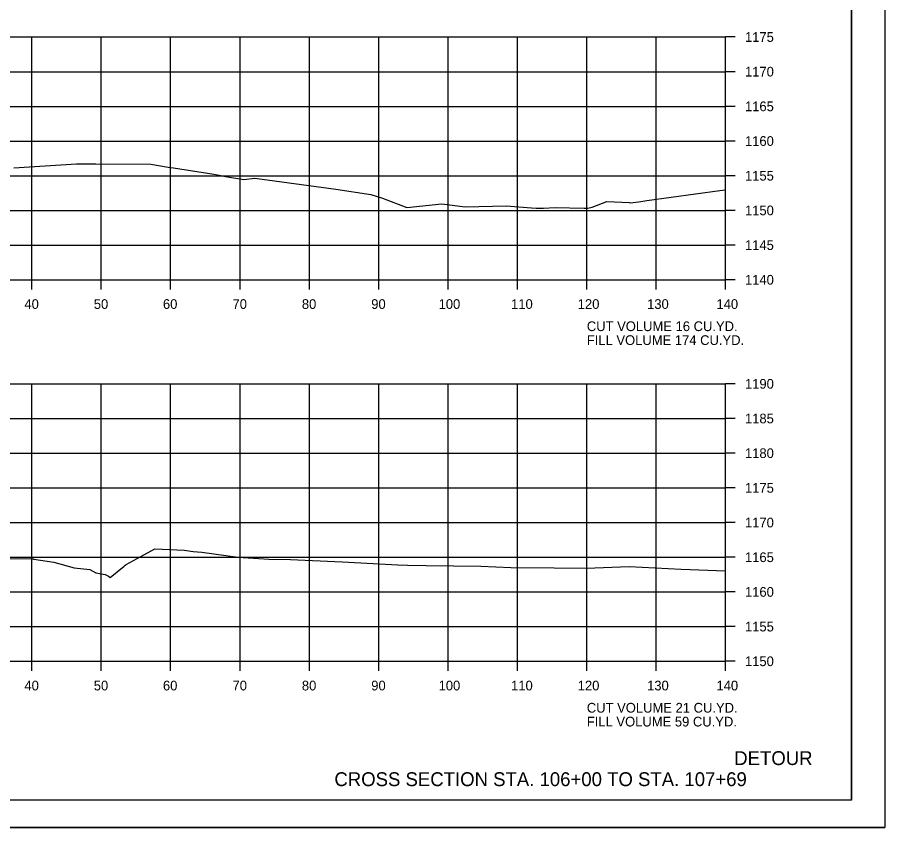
# Model space of a CAD drawing. Extents: x 1368971 to 1374497, y 378717 to 381839.
# Drawn here: x 1372446.8 to 1372571.8, y 380903.3 to 381020.2 of the extents above; entities that cross this region are included whole.
import ezdxf

# ---------------------------------------------------------------- set-up
doc = ezdxf.new("R2010")
doc.units = 0
for name, color, linetype in [('R_Axis', 7, 'Continuous'), ('R_Axis Annot', 7, 'Continuous'), ('R_Border', 7, 'Continuous'), ('R_Draft', 7, 'Continuous'), ('R_Exist Surface', 7, 'Continuous'), ('R_Grid', 7, 'Continuous'), ('R_No Plot', 7, 'Continuous')]:
    doc.layers.add(name, color=color, linetype=linetype)

msp = doc.modelspace()

# ---------------------------------------------------------------- linework, layer by layer
at = {"layer": 'R_Axis'}
for p, q in [((1372548.91, 380982.32), (1372548.91, 381017.32)), ((1372550.31, 381017.32), (1372548.91, 381017.32)), ((1372550.31, 381012.32), (1372548.91, 381012.32)), ((1372550.31, 381007.32), (1372548.91, 381007.32)), ((1372550.31, 381002.32), (1372548.91, 381002.32)), ((1372550.31, 380997.32), (1372548.91, 380997.32)), ((1372550.31, 380992.32), (1372548.91, 380992.32)), ((1372550.31, 380987.32), (1372548.91, 380987.32)), ((1372268.91, 380982.32), (1372548.91, 380982.32)), ((1372448.91, 380980.92), (1372448.91, 380982.32)), ((1372458.91, 380980.92), (1372458.91, 380982.32)), ((1372468.91, 380980.92), (1372468.91, 380982.32)), ((1372478.91, 380980.92), (1372478.91, 380982.32)), ((1372488.91, 380980.92), (1372488.91, 380982.32)), ((1372498.91, 380980.92), (1372498.91, 380982.32)), ((1372508.91, 380980.92), (1372508.91, 380982.32)), ((1372518.91, 380980.92), (1372518.91, 380982.32)), ((1372528.91, 380980.92), (1372528.91, 380982.32)), ((1372538.91, 380980.92), (1372538.91, 380982.32)), ((1372548.91, 380980.92), (1372548.91, 380982.32)), ((1372550.31, 380982.32), (1372548.91, 380982.32)), ((1372548.91, 380927.32), (1372548.91, 380967.32)), ((1372550.31, 380967.32), (1372548.91, 380967.32)), ((1372550.31, 380962.32), (1372548.91, 380962.32)), ((1372550.31, 380957.32), (1372548.91, 380957.32)), ((1372550.31, 380952.32), (1372548.91, 380952.32)), ((1372550.31, 380947.32), (1372548.91, 380947.32)), ((1372550.31, 380942.32), (1372548.91, 380942.32)), ((1372550.31, 380937.32), (1372548.91, 380937.32)), ((1372550.31, 380932.32), (1372548.91, 380932.32)), ((1372268.91, 380927.32), (1372548.91, 380927.32)), ((1372448.91, 380925.92), (1372448.91, 380927.32)), ((1372458.91, 380925.92), (1372458.91, 380927.32)), ((1372468.91, 380925.92), (1372468.91, 380927.32)), ((1372478.91, 380925.92), (1372478.91, 380927.32)), ((1372488.91, 380925.92), (1372488.91, 380927.32)), ((1372498.91, 380925.92), (1372498.91, 380927.32)), ((1372508.91, 380925.92), (1372508.91, 380927.32)), ((1372518.91, 380925.92), (1372518.91, 380927.32)), ((1372528.91, 380925.92), (1372528.91, 380927.32)), ((1372538.91, 380925.92), (1372538.91, 380927.32)), ((1372548.91, 380925.92), (1372548.91, 380927.32)), ((1372550.31, 380927.32), (1372548.91, 380927.32))]:
    msp.add_line(p, q, dxfattribs=at)
at = {"layer": 'R_Border'}
for q in [(1372567.09, 381112.78), (1372250.91, 380907.32)]:
    msp.add_line((1372567.09, 380907.32), q, dxfattribs=at)
at = {"layer": 'R_Exist Surface'}
for points in [[(1372446.29, 380998.45), (1372455.36, 380999.03), (1372458.13, 380999.02), (1372466.04, 380998.99), (1372468.54, 380998.55), (1372469.33, 380998.44), (1372475.12, 380997.54), (1372475.65, 380997.43), (1372476.8, 380997.22), (1372479.46, 380996.76), (1372481.07, 380996.95), (1372492.73, 380995.36), (1372497.78, 380994.62), (1372499.43, 380994.1), (1372502.94, 380992.72), (1372508.01, 380993.27), (1372511.37, 380992.85), (1372517.29, 380992.98), (1372520.95, 380992.67), (1372521.63, 380992.64), (1372522.67, 380992.66), (1372524.35, 380992.73), (1372528.52, 380992.64), (1372528.95, 380992.63), (1372529.07, 380992.66), (1372529.7, 380992.77), (1372531.79, 380993.58), (1372535.01, 380993.48), (1372535.18, 380993.42), (1372536.41, 380993.55), (1372537.55, 380993.74), (1372548.07, 380995.17), (1372548.91, 380995.3)], [(1372437.49, 380942.23), (1372448.92, 380942.07), (1372449.13, 380942.07), (1372449.19, 380942.06), (1372452.09, 380941.59), (1372454.99, 380940.81), (1372457.28, 380940.53), (1372458.11, 380940.05), (1372459.49, 380939.81), (1372459.96, 380939.6), (1372460.19, 380939.38), (1372462.21, 380941.05), (1372462.34, 380941.19), (1372462.49, 380941.26), (1372464.61, 380942.43), (1372466.62, 380943.51), (1372470.84, 380943.35), (1372472.18, 380943.17), (1372473.4, 380943.03), (1372478.62, 380942.33), (1372483.07, 380942.06), (1372486.19, 380942), (1372493.63, 380941.64), (1372501.67, 380941.24), (1372503.07, 380941.2), (1372505.74, 380941.14), (1372513.62, 380941.02), (1372517.95, 380940.85), (1372524.18, 380940.78), (1372528.82, 380940.75), (1372535.03, 380940.98), (1372542.5, 380940.6), (1372548.91, 380940.35)]]:
    msp.add_lwpolyline(points, dxfattribs=at)
at = {"layer": 'R_Grid'}
for p, q in [((1372268.91, 381017.32), (1372548.91, 381017.32)), ((1372448.91, 380982.32), (1372448.91, 381017.32)), ((1372458.91, 380982.32), (1372458.91, 381017.32)), ((1372468.91, 380982.32), (1372468.91, 381017.32)), ((1372478.91, 380982.32), (1372478.91, 381017.32)), ((1372488.91, 380982.32), (1372488.91, 381017.32)), ((1372498.91, 380982.32), (1372498.91, 381017.32)), ((1372508.91, 380982.32), (1372508.91, 381017.32)), ((1372518.91, 380982.32), (1372518.91, 381017.32)), ((1372528.91, 380982.32), (1372528.91, 381017.32)), ((1372538.91, 380982.32), (1372538.91, 381017.32)), ((1372548.91, 380982.32), (1372548.91, 381017.32)), ((1372268.91, 381012.32), (1372548.91, 381012.32)), ((1372268.91, 381007.32), (1372548.91, 381007.32)), ((1372268.91, 381002.32), (1372548.91, 381002.32)), ((1372268.91, 380997.32), (1372548.91, 380997.32)), ((1372268.91, 380992.32), (1372548.91, 380992.32)), ((1372268.91, 380987.32), (1372548.91, 380987.32)), ((1372268.91, 380982.32), (1372548.91, 380982.32)), ((1372268.91, 380967.32), (1372548.91, 380967.32)), ((1372448.91, 380927.32), (1372448.91, 380967.32)), ((1372458.91, 380927.32), (1372458.91, 380967.32)), ((1372468.91, 380927.32), (1372468.91, 380967.32)), ((1372478.91, 380927.32), (1372478.91, 380967.32)), ((1372488.91, 380927.32), (1372488.91, 380967.32)), ((1372498.91, 380927.32), (1372498.91, 380967.32)), ((1372508.91, 380927.32), (1372508.91, 380967.32)), ((1372518.91, 380927.32), (1372518.91, 380967.32)), ((1372528.91, 380927.32), (1372528.91, 380967.32)), ((1372538.91, 380927.32), (1372538.91, 380967.32)), ((1372548.91, 380927.32), (1372548.91, 380967.32)), ((1372268.91, 380962.32), (1372548.91, 380962.32)), ((1372268.91, 380957.32), (1372548.91, 380957.32)), ((1372268.91, 380952.32), (1372548.91, 380952.32)), ((1372268.91, 380947.32), (1372548.91, 380947.32)), ((1372268.91, 380942.32), (1372548.91, 380942.32)), ((1372268.91, 380937.32), (1372548.91, 380937.32)), ((1372268.91, 380932.32), (1372548.91, 380932.32)), ((1372268.91, 380927.32), (1372548.91, 380927.32))]:
    msp.add_line(p, q, dxfattribs=at)
at = {"layer": 'R_No Plot'}
msp.add_line((1372238.51, 380903.34), (1372571.85, 380903.34), dxfattribs=at)
for points in [[(1372238.51, 381116.67), (1372571.85, 381116.67), (1372571.85, 380903.34), (1372238.51, 380903.34)], [(1372484.83, 381112.78), (1372484.83, 381102.9), (1372520.57, 381102.9), (1372520.57, 381099.98), (1372543.77, 381099.98), (1372543.77, 381076.76), (1372567.09, 381076.76), (1372567.09, 380907.32), (1372250.91, 380907.32), (1372250.91, 381112.78)]]:
    msp.add_lwpolyline(points, close=True, dxfattribs=at)

# ---------------------------------------------------------------- texts
at = {"layer": 'R_Axis Annot'}
for s, p in [('1175', (1372551.71, 381016.62)), ('1170', (1372551.71, 381011.62)), ('1165', (1372551.71, 381006.62)), ('1160', (1372551.71, 381001.62)), ('1155', (1372551.71, 380996.62)), ('1150', (1372551.71, 380991.62)), ('1145', (1372551.71, 380986.62)), ('1140', (1372551.71, 380981.62)), ('40', (1372447.83, 380978.12)), ('50', (1372457.83, 380978.12)), ('60', (1372467.8, 380978.12)), ('70', (1372477.83, 380978.12)), ('80', (1372487.83, 380978.12)), ('90', (1372497.83, 380978.12)), ('100', (1372507.54, 380978.12)), ('110', (1372517.99, 380978.12)), ('120', (1372527.6, 380978.12)), ('130', (1372537.6, 380978.12)), ('140', (1372547.6, 380978.12)), ('CUT VOLUME 16 CU.YD.', (1372528.91, 380974.92)), ('FILL VOLUME 174 CU.YD.', (1372528.91, 380972.92)), ('1190', (1372551.71, 380966.62)), ('1185', (1372551.71, 380961.62)), ('1180', (1372551.71, 380956.62)), ('1175', (1372551.71, 380951.62)), ('1170', (1372551.71, 380946.62)), ('1165', (1372551.71, 380941.62)), ('1160', (1372551.71, 380936.62)), ('1155', (1372551.71, 380931.62)), ('1150', (1372551.71, 380926.62)), ('40', (1372447.83, 380923.12)), ('50', (1372457.83, 380923.12)), ('60', (1372467.8, 380923.12)), ('70', (1372477.83, 380923.12)), ('80', (1372487.83, 380923.12)), ('90', (1372497.83, 380923.12)), ('100', (1372507.54, 380923.12)), ('110', (1372517.99, 380923.12)), ('120', (1372527.6, 380923.12)), ('130', (1372537.6, 380923.12)), ('140', (1372547.6, 380923.12)), ('CUT VOLUME 21 CU.YD.', (1372528.91, 380919.92)), ('FILL VOLUME 59 CU.YD.', (1372528.91, 380917.92))]:
    msp.add_text(s, height=1.4, dxfattribs=at).set_placement(p)
at = {"layer": 'R_Draft'}
for s, p in [('DETOUR', (1372550.16, 380912.36)), ('CROSS SECTION STA. 106+00 TO STA. 107+69', (1372492.52, 380909.32))]:
    msp.add_text(s, height=2, dxfattribs=at).set_placement(p)

doc.saveas('drawing.dxf')
